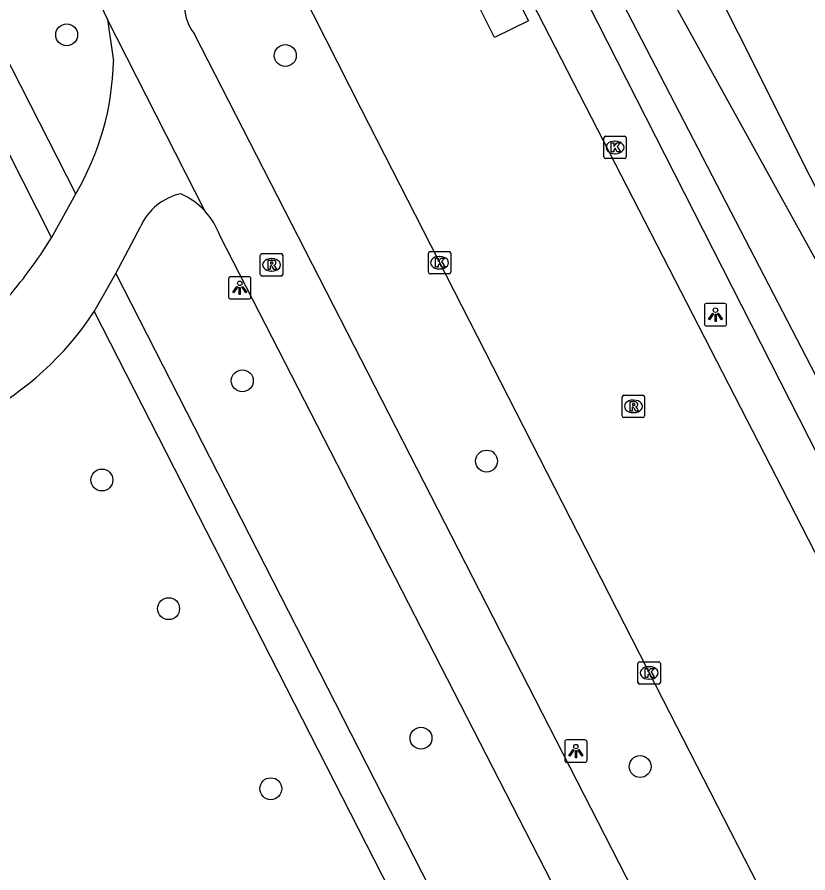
# Model space of a CAD drawing. Extents: x 159353 to 160616, y 385893 to 387321.
# Drawn here: x 159759.87 to 159795.17, y 386510.56 to 386548.78 of the extents above; entities that cross this region are included whole.
import ezdxf

# ---------------------------------------------------------------- set-up
doc = ezdxf.new("R2010")
doc.units = 0
for name, color, linetype in [('IMGEO_Berm_groen', 7, 'Continuous'), ('IMGEO_Boom', 7, 'Continuous'), ('IMGEO_Fietspad_gesloten', 7, 'Continuous'), ('IMGEO_Kolk', 7, 'Continuous'), ('IMGEO_Lichtpunt', 7, 'Continuous'), ('IMGEO_Rijbaan_lokaal_gesloten', 7, 'Continuous'), ('IMGEO_Rioolput', 7, 'Continuous'), ('IMGEO_Voetpad_open', 7, 'Continuous'), ('IMGEO_Waterloop', 7, 'Continuous')]:
    doc.layers.add(name, color=color, linetype=linetype)

msp = doc.modelspace()

# ---------------------------------------------------------------- linework, layer by layer
at = {"layer": 'IMGEO_Berm_groen'}
for points in [[(159798.508, 386535.187), (159788.842, 386554.515)], [(159784.079, 386551.883), (159805.042, 386510.645), (159813.407, 386494.686), (159815.016, 386493.069), (159816.072, 386491.213), (159815.971, 386489.731), (159828.529, 386464.624)]]:
    msp.add_lwpolyline(points, dxfattribs=at)
at = {"layer": 'IMGEO_Boom'}
for centre in [(159762.081, 386547.989), (159771.84, 386547.061), (159769.92, 386532.538), (159780.825, 386528.951), (159763.654, 386528.108), (159766.631, 386522.359), (159777.897, 386516.578), (159787.68, 386515.307), (159771.192, 386514.318)]:
    msp.add_circle(centre, 0.489, dxfattribs=at)
at = {"layer": 'IMGEO_Fietspad_gesloten'}
for points in [[(159761.201, 386554.351), (159763.897, 386548.665)], [(159768.25, 386540.122), (159763.897, 386548.665)], [(159763.897, 386548.665), (159764.166, 386546.81)], [(159815.706, 386454.772), (159791.399, 386501.905), (159767.766, 386548.049)], [(159761.403, 386538.922), (159762.483, 386540.891)], [(159764.277, 386537.334), (159765.386, 386539.435)], [(159812.971, 386453.414), (159788.945, 386499.974), (159768.932, 386538.992)], [(159763.305, 386535.626), (159764.277, 386537.334)]]:
    msp.add_lwpolyline(points, dxfattribs=at)
for centre, radius, start, end in [((159769.425, 386549.319), 2.09, 150.652, 217.4269), ((159752.101, 386547.042), 12.068, 329.3561, 358.8989), ((159767.707, 386538.405), 2.539, 102.0964, 156.0696), ((159765.866, 386537.913), 3.25, 42.8121, 66.2437), ((159765.868, 386537.914), 3.248, 19.3908, 42.8345), ((159741.685, 386551.271), 23.266, 319.2557, 327.9412), ((159751.678, 386543.246), 13.902, 297.8544, 326.7607)]:
    msp.add_arc(centre, radius, start, end, dxfattribs=at)
at = {"layer": 'IMGEO_Kolk'}
for p, q in [((159786.135, 386543.458), (159786.987, 386543.458)), ((159786.06, 386542.532), (159786.06, 386543.384)), ((159786.548, 386543.238), (159786.573, 386543.238)), ((159787.061, 386543.384), (159787.061, 386542.532)), ((159786.571, 386542.678), (159786.546, 386542.678)), ((159786.987, 386542.458), (159786.135, 386542.458)), ((159778.226, 386537.383), (159778.226, 386538.235)), ((159778.301, 386538.309), (159779.153, 386538.309)), ((159778.714, 386538.089), (159778.739, 386538.089)), ((159779.227, 386538.235), (159779.227, 386537.383)), ((159779.153, 386537.309), (159778.301, 386537.309)), ((159778.737, 386537.529), (159778.712, 386537.529)), ((159787.584, 386519.063), (159787.584, 386519.915)), ((159787.659, 386519.989), (159788.511, 386519.989)), ((159788.072, 386519.769), (159788.097, 386519.769)), ((159788.585, 386519.915), (159788.585, 386519.063)), ((159788.511, 386518.989), (159787.659, 386518.989)), ((159788.095, 386519.209), (159788.07, 386519.209))]:
    msp.add_line(p, q, dxfattribs=at)
for points in [[(159786.135, 386543.458), (159786.987, 386543.458)], [(159786.06, 386542.532), (159786.06, 386543.384)], [(159786.381, 386543.158), (159786.504, 386543.158), (159786.504, 386543.007), (159786.634, 386543.158), (159786.798, 386543.158), (159786.652, 386543.007), (159786.805, 386542.758), (159786.653, 386542.758), (159786.568, 386542.922), (159786.504, 386542.855), (159786.504, 386542.758), (159786.381, 386542.758), (159786.381, 386543.158)], [(159787.061, 386543.384), (159787.061, 386542.532)], [(159786.987, 386542.458), (159786.135, 386542.458)], [(159778.226, 386537.383), (159778.226, 386538.235)], [(159778.301, 386538.309), (159779.153, 386538.309)], [(159779.227, 386538.235), (159779.227, 386537.383)], [(159778.547, 386538.009), (159778.67, 386538.009), (159778.67, 386537.858), (159778.8, 386538.009), (159778.964, 386538.009), (159778.818, 386537.858), (159778.971, 386537.609), (159778.819, 386537.609), (159778.734, 386537.773), (159778.67, 386537.706), (159778.67, 386537.609), (159778.547, 386537.609), (159778.547, 386538.009)], [(159779.153, 386537.309), (159778.301, 386537.309)], [(159787.584, 386519.063), (159787.584, 386519.915)], [(159787.659, 386519.989), (159788.511, 386519.989)], [(159788.585, 386519.915), (159788.585, 386519.063)], [(159787.905, 386519.689), (159788.028, 386519.689), (159788.028, 386519.538), (159788.158, 386519.689), (159788.322, 386519.689), (159788.176, 386519.538), (159788.329, 386519.289), (159788.177, 386519.289), (159788.092, 386519.453), (159788.028, 386519.386), (159788.028, 386519.289), (159787.905, 386519.289), (159787.905, 386519.689)], [(159788.511, 386518.989), (159787.659, 386518.989)]]:
    msp.add_lwpolyline(points, dxfattribs=at)
for centre, start, end in [((159786.137, 386543.382), 91.552, 178.448), ((159786.137, 386543.382), 91.552, 178.448), ((159786.985, 386543.382), 1.552, 88.448), ((159786.985, 386543.382), 1.552, 88.448), ((159786.137, 386542.534), 181.552, 268.448), ((159786.137, 386542.534), 181.552, 268.448), ((159786.985, 386542.534), 271.552, 358.448), ((159786.985, 386542.534), 271.552, 358.448), ((159778.303, 386538.233), 91.552, 178.448), ((159778.303, 386538.233), 91.552, 178.448), ((159779.151, 386538.233), 1.552, 88.448), ((159779.151, 386538.233), 1.552, 88.448), ((159778.303, 386537.385), 181.552, 268.448), ((159778.303, 386537.385), 181.552, 268.448), ((159779.151, 386537.385), 271.552, 358.448), ((159779.151, 386537.385), 271.552, 358.448), ((159787.661, 386519.913), 91.552, 178.448), ((159787.661, 386519.913), 91.552, 178.448), ((159788.509, 386519.913), 1.552, 88.448), ((159788.509, 386519.913), 1.552, 88.448), ((159787.661, 386519.065), 181.552, 268.448), ((159787.661, 386519.065), 181.552, 268.448), ((159788.509, 386519.065), 271.552, 358.448), ((159788.509, 386519.065), 271.552, 358.448)]:
    msp.add_arc(centre, 0.0765, start, end, dxfattribs=at)
for centre, major_axis, ratio, start_param, end_param in [((159786.547, 386542.958), (-0.387, 0.002), 0.722429, 4.712389, 7.853982), ((159786.572, 386542.958), (-0.39, 0.002), 0.717154, 1.570796, 4.712389), ((159778.713, 386537.809), (-0.387, 0.002), 0.722429, 4.712389, 7.853982), ((159778.738, 386537.809), (-0.39, 0.002), 0.717154, 1.570796, 4.712389), ((159788.071, 386519.489), (-0.387, 0.002), 0.722429, 4.712389, 7.853982), ((159788.096, 386519.489), (-0.39, 0.002), 0.717154, 1.570796, 4.712389)]:
    msp.add_ellipse(centre, major_axis=major_axis, ratio=ratio, start_param=start_param, end_param=end_param, dxfattribs=at)
at = {"layer": 'IMGEO_Lichtpunt'}
for p, q in [((159769.31, 386537.091), (159769.31, 386536.284)), ((159769.31, 386537.091), (159769.31, 386536.284)), ((159770.212, 386537.186), (159769.404, 386537.186)), ((159770.212, 386537.186), (159769.404, 386537.186)), ((159770.306, 386536.284), (159770.306, 386537.091)), ((159770.306, 386536.284), (159770.306, 386537.091)), ((159769.404, 386536.19), (159770.212, 386536.19)), ((159769.404, 386536.19), (159770.212, 386536.19)), ((159790.547, 386535.892), (159790.547, 386535.085)), ((159790.547, 386535.892), (159790.547, 386535.085)), ((159791.449, 386535.987), (159790.641, 386535.987)), ((159791.449, 386535.987), (159790.641, 386535.987)), ((159791.543, 386535.085), (159791.543, 386535.892)), ((159791.543, 386535.085), (159791.543, 386535.892)), ((159790.641, 386534.991), (159791.449, 386534.991)), ((159790.641, 386534.991), (159791.449, 386534.991)), ((159784.314, 386516.403), (159784.314, 386515.596)), ((159784.314, 386516.403), (159784.314, 386515.596)), ((159785.216, 386516.498), (159784.408, 386516.498)), ((159785.216, 386516.498), (159784.408, 386516.498)), ((159785.31, 386515.596), (159785.31, 386516.403)), ((159785.31, 386515.596), (159785.31, 386516.403)), ((159784.408, 386515.502), (159785.216, 386515.502)), ((159784.408, 386515.502), (159785.216, 386515.502))]:
    msp.add_line(p, q, dxfattribs=at)
for points in [[(159769.684, 386536.755), (159769.723, 386536.727), (159769.535, 386536.465), (159769.497, 386536.492), (159769.684, 386536.755)], [(159769.786, 386536.707), (159769.833, 386536.707), (159769.833, 386536.385), (159769.786, 386536.385), (159769.786, 386536.707)], [(159769.896, 386536.727), (159769.934, 386536.754), (159770.121, 386536.492), (159770.082, 386536.464), (159769.896, 386536.727)], [(159790.921, 386535.556), (159790.96, 386535.528), (159790.772, 386535.266), (159790.734, 386535.293), (159790.921, 386535.556)], [(159791.023, 386535.508), (159791.07, 386535.508), (159791.07, 386535.186), (159791.023, 386535.186), (159791.023, 386535.508)], [(159791.133, 386535.528), (159791.171, 386535.555), (159791.358, 386535.293), (159791.319, 386535.265), (159791.133, 386535.528)], [(159784.688, 386516.067), (159784.727, 386516.039), (159784.539, 386515.777), (159784.501, 386515.804), (159784.688, 386516.067)], [(159784.79, 386516.019), (159784.837, 386516.019), (159784.837, 386515.697), (159784.79, 386515.697), (159784.79, 386516.019)], [(159784.9, 386516.039), (159784.938, 386516.066), (159785.125, 386515.804), (159785.086, 386515.776), (159784.9, 386516.039)]]:
    msp.add_lwpolyline(points, dxfattribs=at)
for centre in [(159769.809, 386536.889), (159791.046, 386535.69), (159784.813, 386516.201)]:
    msp.add_circle(centre, 0.0994, dxfattribs=at)
for centre, start, end in [((159769.404, 386537.091), 90, 180), ((159769.404, 386537.091), 90, 180), ((159770.212, 386537.091), 0, 90), ((159770.212, 386537.091), 0, 90), ((159769.404, 386536.284), 180, 270), ((159769.404, 386536.284), 180, 270), ((159770.212, 386536.284), 270, 0), ((159770.212, 386536.284), 270, 360), ((159790.641, 386535.892), 90, 180), ((159790.641, 386535.892), 90, 180), ((159791.449, 386535.892), 0, 90), ((159791.449, 386535.892), 0, 90), ((159790.641, 386535.085), 180, 270), ((159790.641, 386535.085), 180, 270), ((159791.449, 386535.085), 270, 0), ((159791.449, 386535.085), 270, 360), ((159784.408, 386516.403), 90, 180), ((159784.408, 386516.403), 90, 180), ((159785.216, 386516.403), 0, 90), ((159785.216, 386516.403), 0, 90), ((159784.408, 386515.596), 180, 270), ((159784.408, 386515.596), 180, 270), ((159785.216, 386515.596), 270, 0), ((159785.216, 386515.596), 270, 360)]:
    msp.add_arc(centre, 0.0946, start, end, dxfattribs=at)
at = {"layer": 'IMGEO_Rijbaan_lokaal_gesloten'}
for points in [[(159828.146, 386461.016), (159818.737, 386479.588), (159803.611, 386509.06), (159794.04, 386527.707), (159778.839, 386557.281)], [(159770.939, 386553.145), (159775.227, 386544.663), (159788.695, 386518.297), (159798.065, 386500), (159800.637, 386494.977), (159813.085, 386470.573), (159815.835, 386465.634), (159820.176, 386457.104)], [(159779.772, 386550.713), (159781.232, 386551.466), (159782.702, 386548.606), (159781.177, 386547.874), (159779.772, 386550.713)]]:
    msp.add_lwpolyline(points, dxfattribs=at)
at = {"layer": 'IMGEO_Rioolput'}
for p, q in [((159770.726, 386537.289), (159770.726, 386538.141)), ((159770.801, 386538.215), (159771.653, 386538.215)), ((159771.727, 386538.141), (159771.727, 386537.289)), ((159771.214, 386537.995), (159771.239, 386537.995)), ((159771.237, 386537.435), (159771.212, 386537.435)), ((159771.653, 386537.215), (159770.801, 386537.215)), ((159786.881, 386530.968), (159786.881, 386531.82)), ((159786.956, 386531.894), (159787.808, 386531.894)), ((159787.369, 386531.674), (159787.394, 386531.674)), ((159787.882, 386531.82), (159787.882, 386530.968)), ((159787.808, 386530.894), (159786.956, 386530.894)), ((159787.392, 386531.114), (159787.367, 386531.114))]:
    msp.add_line(p, q, dxfattribs=at)
for points in [[(159770.726, 386537.289), (159770.726, 386538.141)], [(159770.801, 386538.215), (159771.653, 386538.215)], [(159771.727, 386538.141), (159771.727, 386537.289)], [(159771.315, 386537.913), (159771.063, 386537.915), (159771.063, 386537.515)], [(159771.063, 386537.515), (159771.187, 386537.515), (159771.187, 386537.677), (159771.198, 386537.677)], [(159771.241, 386537.834), (159771.187, 386537.834), (159771.187, 386537.753)], [(159771.187, 386537.753), (159771.239, 386537.753)], [(159771.245, 386537.648), (159771.316, 386537.515), (159771.456, 386537.515), (159771.391, 386537.641)], [(159771.653, 386537.215), (159770.801, 386537.215)], [(159786.881, 386530.968), (159786.881, 386531.82)], [(159786.956, 386531.894), (159787.808, 386531.894)], [(159787.47, 386531.592), (159787.218, 386531.594), (159787.218, 386531.194)], [(159787.882, 386531.82), (159787.882, 386530.968)], [(159787.218, 386531.194), (159787.342, 386531.194), (159787.342, 386531.356), (159787.353, 386531.356)], [(159787.396, 386531.513), (159787.342, 386531.513), (159787.342, 386531.432)], [(159787.342, 386531.432), (159787.394, 386531.432)], [(159787.4, 386531.327), (159787.471, 386531.194), (159787.611, 386531.194), (159787.546, 386531.32)], [(159787.808, 386530.894), (159786.956, 386530.894)]]:
    msp.add_lwpolyline(points, dxfattribs=at)
for centre, radius, start, end in [((159770.803, 386538.139), 0.0765, 91.552, 178.448), ((159770.803, 386538.139), 0.0765, 91.552, 178.448), ((159771.651, 386538.139), 0.0765, 1.552, 88.448), ((159771.651, 386538.139), 0.0765, 1.552, 88.448), ((159771.197, 386537.624), 0.0533, 26.0293, 88.6989), ((159771.223, 386537.942), 0.19, 274.7715, 282.9687), ((159771.247, 386537.738), 0.0964, 77.0061, 93.1865), ((159771.261, 386537.795), 0.0378, 276.6634, 79.6772), ((159771.314, 386537.803), 0.109, 350.3612, 89.416), ((159771.312, 386537.803), 0.112, 277.5842, 350.9817), ((159771.296, 386537.588), 0.108, 29.5134, 73.7905), ((159770.803, 386537.291), 0.0765, 181.552, 268.448), ((159770.803, 386537.291), 0.0765, 181.552, 268.448), ((159771.651, 386537.291), 0.0765, 271.552, 358.448), ((159771.651, 386537.291), 0.0765, 271.552, 358.448), ((159786.958, 386531.818), 0.0765, 91.552, 178.448), ((159786.958, 386531.818), 0.0765, 91.552, 178.448), ((159787.469, 386531.482), 0.109, 350.3612, 89.416), ((159787.806, 386531.818), 0.0765, 1.552, 88.448), ((159787.806, 386531.818), 0.0765, 1.552, 88.448), ((159787.352, 386531.303), 0.0533, 26.0293, 88.6989), ((159787.378, 386531.621), 0.19, 274.7715, 282.9687), ((159787.402, 386531.417), 0.0964, 77.0061, 93.1865), ((159787.416, 386531.474), 0.0378, 276.6634, 79.6772), ((159787.467, 386531.482), 0.112, 277.5842, 350.9817), ((159787.451, 386531.267), 0.108, 29.5134, 73.7905), ((159786.958, 386530.97), 0.0765, 181.552, 268.448), ((159786.958, 386530.97), 0.0765, 181.552, 268.448), ((159787.806, 386530.97), 0.0765, 271.552, 358.448), ((159787.806, 386530.97), 0.0765, 271.552, 358.448)]:
    msp.add_arc(centre, radius, start, end, dxfattribs=at)
for centre, major_axis, ratio, start_param, end_param in [((159771.213, 386537.715), (-0.387, 0.002), 0.722429, 4.712389, 7.853982), ((159771.238, 386537.715), (-0.39, 0.002), 0.717154, 1.570796, 4.712389), ((159787.368, 386531.394), (-0.387, 0.002), 0.722429, 4.712389, 7.853982), ((159787.393, 386531.394), (-0.39, 0.002), 0.717154, 1.570796, 4.712389)]:
    msp.add_ellipse(centre, major_axis=major_axis, ratio=ratio, start_param=start_param, end_param=end_param, dxfattribs=at)
at = {"layer": 'IMGEO_Voetpad_open'}
for points in [[(159762.483, 386540.891), (159756.788, 386552.065), (159761.201, 386554.351)], [(159756.902, 386547.807), (159761.403, 386538.922)], [(159764.277, 386537.334), (159808.35, 386451.022), (159812.971, 386453.414)], [(159763.305, 386535.626), (159806.88, 386450.267)]]:
    msp.add_lwpolyline(points, dxfattribs=at)
at = {"layer": 'IMGEO_Waterloop'}
msp.add_lwpolyline([(159785.638, 386551.837), (159829.084, 386468.007), (159830.914, 386468.859), (159808.446, 386514.561), (159787.34, 386552.773), (159785.638, 386551.837)], dxfattribs=at)

doc.saveas('drawing.dxf')
